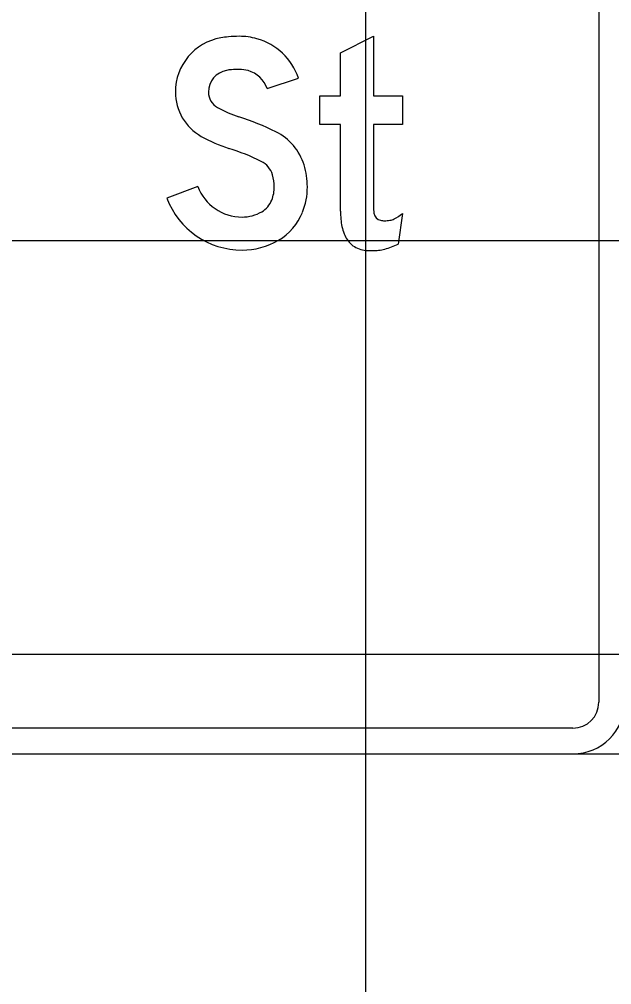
# Model space of a CAD drawing. Extents: x 2193008 to 2198143, y 1236112 to 1237864.
# Drawn here: x 2197503.032 to 2197505.894, y 1237195.507 to 1237200.176 of the extents above; entities that cross this region are included whole.
import ezdxf

# ---------------------------------------------------------------- set-up
doc = ezdxf.new("R2010")
doc.units = 0
for name, color, linetype in [('GSBWFILL', 7, 'Continuous'), ('GSCOLORFILL', 7, 'Continuous'), ('GSDIMS', 7, 'Continuous'), ('GSOUTLINE', 7, 'Continuous'), ('M-ROADS', 7, 'Continuous')]:
    doc.layers.add(name, color=color, linetype=linetype)

msp = doc.modelspace()

# ---------------------------------------------------------------- linework, layer by layer
at = {"layer": 'GSBWFILL'}
msp.add_line((2197504.8834, 1237199.2369), (2197504.8622, 1237199.0888), dxfattribs=at)
for points in [[(2197504.5837, 1237199.2474), (2197504.5837, 1237199.6665), (2197504.4838, 1237199.6665), (2197504.4838, 1237199.8063), (2197504.5837, 1237199.8063), (2197504.5837, 1237200.0138), (2197504.7436, 1237200.0935), (2197504.7436, 1237199.8063), (2197504.8834, 1237199.8063), (2197504.8834, 1237199.6665), (2197504.7436, 1237199.6665), (2197504.7436, 1237199.2721)], [(2197504.2289, 1237199.8407), (2197504.3805, 1237199.8912)], [(2197503.8941, 1237199.3675), (2197503.7446, 1237199.3112)]]:
    msp.add_lwpolyline(points, dxfattribs=at)
for centre, major_axis, ratio, start_param, end_param in [((2197504.0522, 1237199.8242), (0, 0.2662), 0.999998, 0.175685, 1.570796), ((2197504.0814, 1237199.6595), (0, 0.4334), 0.999998, 0.090794, 0.175685), ((2197504.0948, 1237199.5125), (0, 0.581), 0.999998, 6.283185, 6.373979), ((2197504.0948, 1237199.7755), (0, 0.318), 0.999998, 6.012094, 6.283185), ((2197504.1011, 1237199.7981), (0, 0.2946), 0.999998, 5.034126, 6.012094), ((2197504.0522, 1237199.8242), (0, 0.1063), 0.999998, 0.175685, 1.570796), ((2197504.0814, 1237199.6595), (0, 0.2736), 0.999998, 0.090794, 0.175685), ((2197504.0948, 1237199.5125), (0, 0.4212), 0.999998, 0, 0.090794), ((2197504.0948, 1237199.7755), (0, 0.1582), 0.999998, 6.012094, 6.283185), ((2197504.1011, 1237199.7981), (0, 0.1347), 0.999998, 5.034126, 6.012094), ((2197504.0323, 1237199.8242), (0, 0.2463), 0.999998, 1.570796, 2.627164), ((2197504.0323, 1237199.8242), (0, 0.0864), 0.999998, 1.570796, 2.627164), ((2197504.2579, 1237200.2234), (0, 0.545), 0.999998, 2.627164, 2.834816), ((2197503.7188, 1237198.5216), (0, 1.2401), 0.999998, 5.820582, 5.976409), ((2197504.1534, 1237199.3931), (0, 0.2662), 0.999998, 5.010707, 5.820582), ((2197504.2579, 1237200.2234), (0, 0.7049), 0.999998, 2.627164, 2.834816), ((2197503.7188, 1237198.5216), (0, 1.0803), 0.999998, 5.820582, 5.976409), ((2197504.1534, 1237199.3931), (0, 0.1064), 0.999998, 5.010707, 5.820582), ((2197504.0625, 1237199.3651), (0, 0.3614), 0.999998, 4.712389, 5.010707), ((2197504.0625, 1237199.3651), (0, 0.2016), 0.999998, 4.712389, 5.010707), ((2197504.1083, 1237199.4483), (0, 0.2289), 0.999998, 1.931277, 3.141593), ((2197504.0938, 1237199.3651), (0, 0.1703), 0.999998, 4.331279, 4.712389), ((2197504.0938, 1237199.3651), (0, 0.3301), 0.999998, 4.331279, 4.712389), ((2197504.1083, 1237199.4483), (0, 0.3887), 0.999998, 1.931277, 3.141593), ((2197504.1447, 1237199.3447), (0, 0.1154), 0.999998, 3.672524, 4.331279), ((2197504.1083, 1237199.4067), (0, 0.1873), 0.999998, 3.141593, 3.672524), ((2197504.1447, 1237199.3447), (0, 0.2753), 0.999998, 3.672524, 4.331279), ((2197505.0087, 1237199.2474), (0, 0.4249), 0.999994, 1.570796, 1.662322), ((2197505.0187, 1237199.2721), (0, 0.2751), 0.999994, 1.570796, 1.695783), ((2197504.7854, 1237199.2428), (0, 0.04), 0.999994, 1.695783, 2.93591), ((2197504.7488, 1237199.4), (0, 0.2115), 0.999994, 3.602705, 3.831871), ((2197504.8373, 1237199.2294), (0, 0.2526), 0.999994, 1.653079, 1.937165), ((2197504.7974, 1237199.3003), (0, 0.0987), 0.999994, 2.93591, 3.141593), ((2197504.7974, 1237199.3443), (0, 0.1427), 0.999994, 3.141593, 3.322139), ((2197504.8095, 1237199.2776), (0, 0.0749), 0.999994, 3.322139, 3.602705), ((2197504.1083, 1237199.4067), (0, 0.3471), 0.999998, 3.141593, 3.672524), ((2197504.7287, 1237199.1875), (0, 0.1362), 0.999994, 1.936133, 2.408497), ((2197504.7155, 1237199.1779), (0, 0.1203), 0.999994, 2.436385, 2.996739), ((2197504.739, 1237199.5182), (0, 0.4611), 0.999994, 3.052778, 3.141593), ((2197504.739, 1237199.3274), (0, 0.2704), 0.999994, 3.141593, 3.24959), ((2197504.7493, 1237199.2324), (0, 0.1748), 0.999994, 3.24959, 3.420941), ((2197504.6799, 1237199.4743), (0, 0.4265), 0.999994, 3.420942, 3.583276)]:
    msp.add_ellipse(centre, major_axis=major_axis, ratio=ratio, start_param=start_param, end_param=end_param, dxfattribs=at)
at = {"layer": 'GSCOLORFILL'}
for p, q in [((2197505.8321, 1237202.3675), (2197505.8321, 1237196.873)), ((2197504.8834, 1237199.2369), (2197504.8622, 1237199.0888)), ((2197505.7072, 1237196.7481), (2197498.7071, 1237196.7481)), ((2197498.7071, 1237196.6232), (2197505.7072, 1237196.6232))]:
    msp.add_line(p, q, dxfattribs=at)
for points in [[(2197504.5837, 1237199.2474), (2197504.5837, 1237199.6665), (2197504.4838, 1237199.6665), (2197504.4838, 1237199.8063), (2197504.5837, 1237199.8063), (2197504.5837, 1237200.0138), (2197504.7436, 1237200.0935), (2197504.7436, 1237199.8063), (2197504.8834, 1237199.8063), (2197504.8834, 1237199.6665), (2197504.7436, 1237199.6665), (2197504.7436, 1237199.2721)], [(2197504.2289, 1237199.8407), (2197504.3805, 1237199.8912)], [(2197503.8941, 1237199.3675), (2197503.7446, 1237199.3112)]]:
    msp.add_lwpolyline(points, dxfattribs=at)
for radius in [0.2498, 0.1249]:
    msp.add_arc((2197505.7072, 1237196.873), radius, 270, 0, dxfattribs=at)
for centre, major_axis, ratio, start_param, end_param in [((2197504.0522, 1237199.8242), (0, 0.2662), 0.999998, 0.175685, 1.570796), ((2197504.0814, 1237199.6595), (0, 0.4334), 0.999998, 0.090794, 0.175685), ((2197504.0948, 1237199.5125), (0, 0.581), 0.999998, 6.283185, 6.373979), ((2197504.0948, 1237199.7755), (0, 0.318), 0.999998, 6.012094, 6.283185), ((2197504.1011, 1237199.7981), (0, 0.2946), 0.999998, 5.034126, 6.012094), ((2197504.0522, 1237199.8242), (0, 0.1063), 0.999998, 0.175685, 1.570796), ((2197504.0814, 1237199.6595), (0, 0.2736), 0.999998, 0.090794, 0.175685), ((2197504.0948, 1237199.5125), (0, 0.4212), 0.999998, 0, 0.090794), ((2197504.0948, 1237199.7755), (0, 0.1582), 0.999998, 6.012094, 6.283185), ((2197504.1011, 1237199.7981), (0, 0.1347), 0.999998, 5.034126, 6.012094), ((2197504.0323, 1237199.8242), (0, 0.2463), 0.999998, 1.570796, 2.627164), ((2197504.0323, 1237199.8242), (0, 0.0864), 0.999998, 1.570796, 2.627164), ((2197504.2579, 1237200.2234), (0, 0.545), 0.999998, 2.627164, 2.834816), ((2197503.7188, 1237198.5216), (0, 1.2401), 0.999998, 5.820582, 5.976409), ((2197504.1534, 1237199.3931), (0, 0.2662), 0.999998, 5.010707, 5.820582), ((2197504.2579, 1237200.2234), (0, 0.7049), 0.999998, 2.627164, 2.834816), ((2197503.7188, 1237198.5216), (0, 1.0803), 0.999998, 5.820582, 5.976409), ((2197504.1534, 1237199.3931), (0, 0.1064), 0.999998, 5.010707, 5.820582), ((2197504.0625, 1237199.3651), (0, 0.3614), 0.999998, 4.712389, 5.010707), ((2197504.0625, 1237199.3651), (0, 0.2016), 0.999998, 4.712389, 5.010707), ((2197504.1083, 1237199.4483), (0, 0.2289), 0.999998, 1.931277, 3.141593), ((2197504.0938, 1237199.3651), (0, 0.1703), 0.999998, 4.331279, 4.712389), ((2197504.0938, 1237199.3651), (0, 0.3301), 0.999998, 4.331279, 4.712389), ((2197504.1083, 1237199.4483), (0, 0.3887), 0.999998, 1.931277, 3.141593), ((2197504.1447, 1237199.3447), (0, 0.1154), 0.999998, 3.672524, 4.331279), ((2197504.1083, 1237199.4067), (0, 0.1873), 0.999998, 3.141593, 3.672524), ((2197504.1447, 1237199.3447), (0, 0.2753), 0.999998, 3.672524, 4.331279), ((2197505.0087, 1237199.2474), (0, 0.4249), 0.999994, 1.570796, 1.662322), ((2197505.0187, 1237199.2721), (0, 0.2751), 0.999994, 1.570796, 1.695783), ((2197504.7854, 1237199.2428), (0, 0.04), 0.999994, 1.695783, 2.93591), ((2197504.7488, 1237199.4), (0, 0.2115), 0.999994, 3.602705, 3.831871), ((2197504.8373, 1237199.2294), (0, 0.2526), 0.999994, 1.653079, 1.937165), ((2197504.7974, 1237199.3003), (0, 0.0987), 0.999994, 2.93591, 3.141593), ((2197504.7974, 1237199.3443), (0, 0.1427), 0.999994, 3.141593, 3.322139), ((2197504.8095, 1237199.2776), (0, 0.0749), 0.999994, 3.322139, 3.602705), ((2197504.1083, 1237199.4067), (0, 0.3471), 0.999998, 3.141593, 3.672524), ((2197504.7287, 1237199.1875), (0, 0.1362), 0.999994, 1.936133, 2.408497), ((2197504.7155, 1237199.1779), (0, 0.1203), 0.999994, 2.436385, 2.996739), ((2197504.739, 1237199.5182), (0, 0.4611), 0.999994, 3.052778, 3.141593), ((2197504.739, 1237199.3274), (0, 0.2704), 0.999994, 3.141593, 3.24959), ((2197504.7493, 1237199.2324), (0, 0.1748), 0.999994, 3.24959, 3.420941), ((2197504.6799, 1237199.4743), (0, 0.4265), 0.999994, 3.420942, 3.583276)]:
    msp.add_ellipse(centre, major_axis=major_axis, ratio=ratio, start_param=start_param, end_param=end_param, dxfattribs=at)
at = {"layer": 'GSDIMS'}
msp.add_line((2197465.1942, 1237196.6232), (2197535.2065, 1237196.6232), dxfattribs=at)
at = {"layer": 'GSOUTLINE'}
msp.add_line((2197504.8834, 1237199.2369), (2197504.8622, 1237199.0888), dxfattribs=at)
for points in [[(2197504.5837, 1237199.2474), (2197504.5837, 1237199.6665), (2197504.4838, 1237199.6665), (2197504.4838, 1237199.8063), (2197504.5837, 1237199.8063), (2197504.5837, 1237200.0138), (2197504.7436, 1237200.0935), (2197504.7436, 1237199.8063), (2197504.8834, 1237199.8063), (2197504.8834, 1237199.6665), (2197504.7436, 1237199.6665), (2197504.7436, 1237199.2721)], [(2197504.2289, 1237199.8407), (2197504.3805, 1237199.8912)], [(2197503.8941, 1237199.3675), (2197503.7446, 1237199.3112)]]:
    msp.add_lwpolyline(points, dxfattribs=at)
for centre, major_axis, ratio, start_param, end_param in [((2197504.0522, 1237199.8242), (0, 0.2662), 0.999998, 0.175685, 1.570796), ((2197504.0814, 1237199.6595), (0, 0.4334), 0.999998, 0.090794, 0.175685), ((2197504.0948, 1237199.5125), (0, 0.581), 0.999998, 6.283185, 6.373979), ((2197504.0948, 1237199.7755), (0, 0.318), 0.999998, 6.012094, 6.283185), ((2197504.1011, 1237199.7981), (0, 0.2946), 0.999998, 5.034126, 6.012094), ((2197504.0522, 1237199.8242), (0, 0.1063), 0.999998, 0.175685, 1.570796), ((2197504.0814, 1237199.6595), (0, 0.2736), 0.999998, 0.090794, 0.175685), ((2197504.0948, 1237199.5125), (0, 0.4212), 0.999998, 0, 0.090794), ((2197504.0948, 1237199.7755), (0, 0.1582), 0.999998, 6.012094, 6.283185), ((2197504.1011, 1237199.7981), (0, 0.1347), 0.999998, 5.034126, 6.012094), ((2197504.0323, 1237199.8242), (0, 0.2463), 0.999998, 1.570796, 2.627164), ((2197504.0323, 1237199.8242), (0, 0.0864), 0.999998, 1.570796, 2.627164), ((2197504.2579, 1237200.2234), (0, 0.545), 0.999998, 2.627164, 2.834816), ((2197503.7188, 1237198.5216), (0, 1.2401), 0.999998, 5.820582, 5.976409), ((2197504.1534, 1237199.3931), (0, 0.2662), 0.999998, 5.010707, 5.820582), ((2197504.2579, 1237200.2234), (0, 0.7049), 0.999998, 2.627164, 2.834816), ((2197503.7188, 1237198.5216), (0, 1.0803), 0.999998, 5.820582, 5.976409), ((2197504.1534, 1237199.3931), (0, 0.1064), 0.999998, 5.010707, 5.820582), ((2197504.0625, 1237199.3651), (0, 0.3614), 0.999998, 4.712389, 5.010707), ((2197504.0625, 1237199.3651), (0, 0.2016), 0.999998, 4.712389, 5.010707), ((2197504.1083, 1237199.4483), (0, 0.2289), 0.999998, 1.931277, 3.141593), ((2197504.0938, 1237199.3651), (0, 0.1703), 0.999998, 4.331279, 4.712389), ((2197504.0938, 1237199.3651), (0, 0.3301), 0.999998, 4.331279, 4.712389), ((2197504.1083, 1237199.4483), (0, 0.3887), 0.999998, 1.931277, 3.141593), ((2197504.1447, 1237199.3447), (0, 0.1154), 0.999998, 3.672524, 4.331279), ((2197504.1083, 1237199.4067), (0, 0.1873), 0.999998, 3.141593, 3.672524), ((2197504.1447, 1237199.3447), (0, 0.2753), 0.999998, 3.672524, 4.331279), ((2197505.0087, 1237199.2474), (0, 0.4249), 0.999994, 1.570796, 1.662322), ((2197505.0187, 1237199.2721), (0, 0.2751), 0.999994, 1.570796, 1.695783), ((2197504.7854, 1237199.2428), (0, 0.04), 0.999994, 1.695783, 2.93591), ((2197504.7488, 1237199.4), (0, 0.2115), 0.999994, 3.602705, 3.831871), ((2197504.8373, 1237199.2294), (0, 0.2526), 0.999994, 1.653079, 1.937165), ((2197504.7974, 1237199.3003), (0, 0.0987), 0.999994, 2.93591, 3.141593), ((2197504.7974, 1237199.3443), (0, 0.1427), 0.999994, 3.141593, 3.322139), ((2197504.8095, 1237199.2776), (0, 0.0749), 0.999994, 3.322139, 3.602705), ((2197504.1083, 1237199.4067), (0, 0.3471), 0.999998, 3.141593, 3.672524), ((2197504.7287, 1237199.1875), (0, 0.1362), 0.999994, 1.936133, 2.408497), ((2197504.7155, 1237199.1779), (0, 0.1203), 0.999994, 2.436385, 2.996739), ((2197504.739, 1237199.5182), (0, 0.4611), 0.999994, 3.052778, 3.141593), ((2197504.739, 1237199.3274), (0, 0.2704), 0.999994, 3.141593, 3.24959), ((2197504.7493, 1237199.2324), (0, 0.1748), 0.999994, 3.24959, 3.420941), ((2197504.6799, 1237199.4743), (0, 0.4265), 0.999994, 3.420942, 3.583276)]:
    msp.add_ellipse(centre, major_axis=major_axis, ratio=ratio, start_param=start_param, end_param=end_param, dxfattribs=at)
at = {"layer": 'M-ROADS'}
for p, q in [((2197504.7065, 1237163.1062), (2197504.7065, 1237223.1062)), ((2197434.7065, 1237199.1062), (2197564.7065, 1237199.1062)), ((2197434.7065, 1237197.1062), (2197564.7065, 1237197.1062))]:
    msp.add_line(p, q, dxfattribs=at)

doc.saveas('drawing.dxf')
